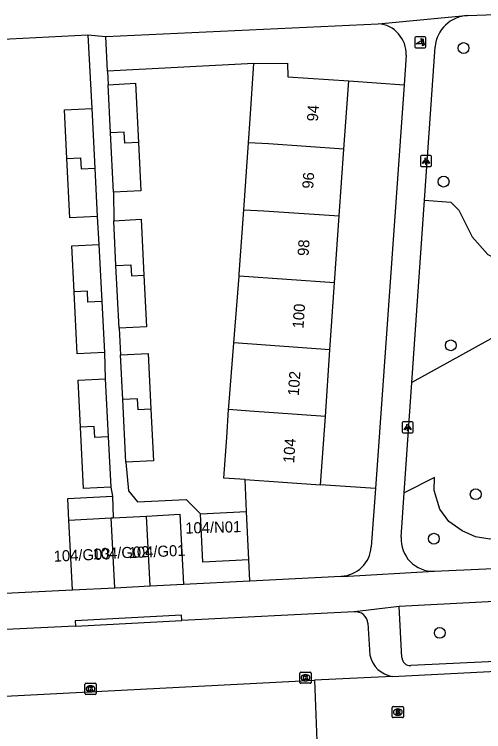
# Model space of a CAD drawing. Extents: x 161084 to 161928, y 385355 to 386522.
# Drawn here: x 161569.1 to 161611.5, y 386250.6 to 386315.4 of the extents above; entities that cross this region are included whole.
import ezdxf

# ---------------------------------------------------------------- set-up
doc = ezdxf.new("R2010")
doc.units = 0
for name, color, linetype in [('IMGEO_Boom', 7, 'Continuous'), ('IMGEO_Groenvoorziening', 7, 'Continuous'), ('IMGEO_Hek', 7, 'Continuous'), ('IMGEO_Kolk', 7, 'Continuous'), ('IMGEO_Lichtpunt', 7, 'Continuous'), ('IMGEO_Pand', 7, 'Continuous'), ('IMGEO_Pand_nummerreeks', 7, 'Continuous'), ('IMGEO_Poller', 7, 'Continuous'), ('IMGEO_Rijbaan_lokaal_open', 7, 'Continuous'), ('IMGEO_Rioolput', 7, 'Continuous'), ('IMGEO_Voetpad_open', 7, 'Continuous')]:
    doc.layers.add(name, color=color, linetype=linetype)

msp = doc.modelspace()

# ---------------------------------------------------------------- linework, layer by layer
at = {"layer": 'IMGEO_Boom'}
for centre in [(161609.661, 386312.323), (161607.857, 386300.267), (161608.51, 386285.484), (161610.755, 386272.042), (161606.978, 386268.024), (161607.51, 386259.526)]:
    msp.add_circle(centre, 0.489, dxfattribs=at)
at = {"layer": 'IMGEO_Groenvoorziening'}
for points in [[(161590.721, 386310.917), (161577.501, 386310.236)], [(161599.284, 386309.359), (161604.281, 386309.013)], [(161606.126, 386298.587), (161608.506, 386298.41), (161609.246, 386297.696), (161610.445, 386295.283), (161611.856, 386293.675), (161613.337, 386292.976), (161615.39, 386289.054), (161615.216, 386288.184), (161614.129, 386287.171), (161604.992, 386282.137)], [(161590.059, 386270.494), (161589.943, 386273.369)], [(161619.09, 386269.647), (161617.702, 386269.751), (161616.655, 386270.078), (161616.158, 386269.942), (161615.683, 386268.973), (161615.177, 386268.407), (161614.274, 386268.108), (161612.035, 386267.997), (161610.725, 386268.185), (161609.54, 386268.749), (161608.334, 386269.574), (161607.525, 386270.705), (161607.013, 386272.379), (161607.037, 386273.55), (161604.305, 386272.163)], [(161601.698, 386272.552), (161596.748, 386272.895)]]:
    msp.add_lwpolyline(points, dxfattribs=at)
at = {"layer": 'IMGEO_Hek'}
msp.add_lwpolyline([(161556.906, 386312.539), (161575.742, 386313.515)], dxfattribs=at)
at = {"layer": 'IMGEO_Kolk'}
for p, q in [((161594.885, 386255.05), (161594.885, 386255.902)), ((161594.96, 386255.976), (161595.812, 386255.976)), ((161595.373, 386255.756), (161595.398, 386255.756)), ((161595.886, 386255.902), (161595.886, 386255.05)), ((161575.471, 386254.045), (161575.471, 386254.897)), ((161575.546, 386254.971), (161576.398, 386254.971)), ((161576.472, 386254.897), (161576.472, 386254.045)), ((161595.812, 386254.976), (161594.96, 386254.976)), ((161595.396, 386255.196), (161595.371, 386255.196)), ((161575.982, 386254.191), (161575.957, 386254.191)), ((161575.959, 386254.751), (161575.984, 386254.751)), ((161576.398, 386253.971), (161575.546, 386253.971))]:
    msp.add_line(p, q, dxfattribs=at)
for points in [[(161594.885, 386255.05), (161594.885, 386255.902)], [(161594.96, 386255.976), (161595.812, 386255.976)], [(161595.206, 386255.676), (161595.329, 386255.676), (161595.329, 386255.525), (161595.459, 386255.676), (161595.623, 386255.676), (161595.477, 386255.525), (161595.63, 386255.276), (161595.478, 386255.276), (161595.393, 386255.44), (161595.329, 386255.373), (161595.329, 386255.276), (161595.206, 386255.276), (161595.206, 386255.676)], [(161595.886, 386255.902), (161595.886, 386255.05)], [(161575.471, 386254.045), (161575.471, 386254.897)], [(161575.546, 386254.971), (161576.398, 386254.971)], [(161576.472, 386254.897), (161576.472, 386254.045)], [(161595.812, 386254.976), (161594.96, 386254.976)], [(161575.792, 386254.671), (161575.915, 386254.671), (161575.915, 386254.52), (161576.045, 386254.671), (161576.209, 386254.671), (161576.063, 386254.52), (161576.216, 386254.271), (161576.064, 386254.271), (161575.979, 386254.435), (161575.915, 386254.368), (161575.915, 386254.271), (161575.792, 386254.271), (161575.792, 386254.671)], [(161576.398, 386253.971), (161575.546, 386253.971)]]:
    msp.add_lwpolyline(points, dxfattribs=at)
for centre, start, end in [((161594.962, 386255.9), 91.55205, 178.44795), ((161594.962, 386255.9), 91.55205, 178.44795), ((161595.81, 386255.9), 1.55205, 88.44795), ((161595.81, 386255.9), 1.55205, 88.44795), ((161575.548, 386254.895), 91.55205, 178.44795), ((161575.548, 386254.895), 91.55205, 178.44795), ((161576.396, 386254.895), 1.55205, 88.44795), ((161576.396, 386254.895), 1.55205, 88.44795), ((161594.962, 386255.052), 181.55205, 268.44795), ((161594.962, 386255.052), 181.55205, 268.44795), ((161595.81, 386255.052), 271.55205, 358.44795), ((161595.81, 386255.052), 271.55205, 358.44795), ((161575.548, 386254.047), 181.55205, 268.44795), ((161575.548, 386254.047), 181.55205, 268.44795), ((161576.396, 386254.047), 271.55205, 358.44795), ((161576.396, 386254.047), 271.55205, 358.44795)]:
    msp.add_arc(centre, 0.0765, start, end, dxfattribs=at)
for centre, major_axis, ratio, start_param, end_param in [((161595.372, 386255.476), (-0.387, 0.002), 0.722429, 4.712389, 7.853982), ((161595.397, 386255.476), (-0.39, 0.002), 0.717154, 1.570796, 4.712389), ((161575.958, 386254.471), (-0.387, 0.002), 0.722429, 4.712389, 7.853982), ((161575.983, 386254.471), (-0.39, 0.002), 0.717154, 1.570796, 4.712389)]:
    msp.add_ellipse(centre, major_axis=major_axis, ratio=ratio, start_param=start_param, end_param=end_param, dxfattribs=at)
at = {"layer": 'IMGEO_Lichtpunt'}
for p, q in [((161605.777, 386302.527), (161605.777, 386301.72)), ((161605.777, 386302.527), (161605.777, 386301.72)), ((161606.679, 386302.622), (161605.871, 386302.622)), ((161606.679, 386302.622), (161605.871, 386302.622)), ((161606.773, 386301.72), (161606.773, 386302.527)), ((161606.773, 386301.72), (161606.773, 386302.527)), ((161605.871, 386301.626), (161606.679, 386301.626)), ((161605.871, 386301.626), (161606.679, 386301.626)), ((161604.119, 386278.484), (161604.119, 386277.677)), ((161604.119, 386278.484), (161604.119, 386277.677)), ((161605.021, 386278.579), (161604.213, 386278.579)), ((161605.021, 386278.579), (161604.213, 386278.579)), ((161605.115, 386277.677), (161605.115, 386278.484)), ((161605.115, 386277.677), (161605.115, 386278.484)), ((161604.213, 386277.583), (161605.021, 386277.583)), ((161604.213, 386277.583), (161605.021, 386277.583))]:
    msp.add_line(p, q, dxfattribs=at)
for points in [[(161606.151, 386302.191), (161606.19, 386302.163), (161606.002, 386301.901), (161605.964, 386301.928), (161606.151, 386302.191)], [(161606.253, 386302.143), (161606.3, 386302.143), (161606.3, 386301.821), (161606.253, 386301.821), (161606.253, 386302.143)], [(161606.363, 386302.163), (161606.401, 386302.19), (161606.588, 386301.928), (161606.549, 386301.9), (161606.363, 386302.163)], [(161604.493, 386278.148), (161604.532, 386278.12), (161604.344, 386277.858), (161604.306, 386277.885), (161604.493, 386278.148)], [(161604.705, 386278.12), (161604.743, 386278.147), (161604.93, 386277.885), (161604.891, 386277.857), (161604.705, 386278.12)], [(161604.595, 386278.1), (161604.642, 386278.1), (161604.642, 386277.778), (161604.595, 386277.778), (161604.595, 386278.1)]]:
    msp.add_lwpolyline(points, dxfattribs=at)
for centre in [(161606.276, 386302.325), (161604.618, 386278.282)]:
    msp.add_circle(centre, 0.0994, dxfattribs=at)
for centre, start, end in [((161605.871, 386302.527), 90, 180), ((161605.871, 386302.527), 90, 180), ((161606.679, 386302.527), 0, 90), ((161606.679, 386302.527), 0, 90), ((161605.871, 386301.72), 180, 270), ((161605.871, 386301.72), 180, 270), ((161606.679, 386301.72), 270, 0), ((161606.679, 386301.72), 270, 360), ((161604.213, 386278.484), 90, 180), ((161604.213, 386278.484), 90, 180), ((161605.021, 386278.484), 0, 90), ((161605.021, 386278.484), 0, 90), ((161604.213, 386277.677), 180, 270), ((161604.213, 386277.677), 180, 270), ((161605.021, 386277.677), 270, 0), ((161605.021, 386277.677), 270, 360)]:
    msp.add_arc(centre, 0.0946, start, end, dxfattribs=at)
at = {"layer": 'IMGEO_Pand'}
for points in [[(161590.224, 386303.767), (161590.374, 386305.93), (161590.721, 386310.917)], [(161590.721, 386310.917), (161593.763, 386310.965), (161593.802, 386309.738), (161599.284, 386309.359)], [(161598.856, 386303.198), (161599.284, 386309.359)], [(161577.562, 386309.016), (161580.038, 386309.14), (161580.306, 386303.788)], [(161577.78, 386304.663), (161577.562, 386309.016)], [(161573.84, 386302.364), (161573.62, 386306.747), (161576.076, 386306.87)], [(161576.076, 386306.87), (161576.346, 386301.488)], [(161580.306, 386303.788), (161579.07, 386303.726), (161579.02, 386304.725), (161577.78, 386304.663)], [(161578.048, 386299.313), (161577.78, 386304.663)], [(161580.306, 386303.788), (161580.524, 386299.437), (161578.048, 386299.313)], [(161589.802, 386297.702), (161590.224, 386303.767)], [(161598.856, 386303.198), (161592.047, 386303.671), (161590.224, 386303.767)], [(161598.436, 386297.163), (161598.856, 386303.198)], [(161573.84, 386302.364), (161575.077, 386302.426), (161575.127, 386301.427), (161576.346, 386301.488)], [(161576.565, 386297.109), (161574.109, 386296.986), (161573.84, 386302.364)], [(161576.346, 386301.488), (161576.565, 386297.109)], [(161589.385, 386291.726), (161589.4, 386291.912), (161589.802, 386297.702)], [(161589.802, 386297.702), (161591.628, 386297.636), (161598.436, 386297.163)], [(161598.016, 386291.128), (161598.436, 386297.163)], [(161578.065, 386296.738), (161580.541, 386296.862), (161580.794, 386291.81)], [(161578.268, 386292.685), (161578.065, 386296.738)], [(161574.48, 386290.329), (161574.273, 386294.468), (161576.729, 386294.591)], [(161576.729, 386294.591), (161576.986, 386289.453)], [(161578.268, 386292.685), (161579.616, 386292.752), (161579.666, 386291.753), (161580.794, 386291.81)], [(161578.551, 386287.035), (161578.268, 386292.685)], [(161580.794, 386291.81), (161581.027, 386287.159), (161578.551, 386287.035)], [(161588.914, 386285.695), (161589.385, 386291.726)], [(161598.016, 386291.128), (161589.385, 386291.726)], [(161597.596, 386285.092), (161598.016, 386291.128)], [(161576.986, 386289.453), (161575.732, 386289.39), (161575.682, 386290.389), (161574.48, 386290.329)], [(161577.218, 386284.83), (161574.762, 386284.707), (161574.48, 386290.329)], [(161576.986, 386289.453), (161577.218, 386284.83)], [(161588.445, 386279.678), (161588.465, 386279.959), (161588.914, 386285.695)], [(161597.596, 386285.092), (161588.914, 386285.695)], [(161578.687, 386284.633), (161581.163, 386284.757), (161581.416, 386279.709)], [(161578.89, 386280.584), (161578.687, 386284.633)], [(161597.177, 386279.057), (161597.596, 386285.092)], [(161575.061, 386278.086), (161574.848, 386282.331), (161577.304, 386282.454)], [(161577.304, 386282.454), (161577.567, 386277.21)], [(161581.416, 386279.709), (161580.274, 386279.652), (161580.224, 386280.651), (161578.89, 386280.584)], [(161579.173, 386274.93), (161578.89, 386280.584)], [(161581.416, 386279.709), (161581.649, 386275.054), (161579.173, 386274.93)], [(161589.943, 386273.369), (161588.016, 386273.502), (161588.27, 386277.155), (161588.445, 386279.678)], [(161597.177, 386279.057), (161590.37, 386279.53), (161588.445, 386279.678)], [(161596.748, 386272.895), (161597.177, 386279.057)], [(161577.567, 386277.21), (161576.346, 386277.149), (161576.296, 386278.148), (161575.061, 386278.086)], [(161577.793, 386272.693), (161575.337, 386272.57), (161575.061, 386278.086)], [(161577.567, 386277.21), (161577.793, 386272.693)], [(161589.943, 386273.369), (161596.748, 386272.895)], [(161574.016, 386269.704), (161573.916, 386271.646), (161577.944, 386271.857)], [(161577.944, 386271.857), (161578.017, 386269.917)], [(161585.893, 386270.286), (161590.059, 386270.494)], [(161590.278, 386266.108), (161590.059, 386270.494)], [(161574.016, 386269.704), (161577.842, 386269.904)], [(161577.842, 386269.904), (161578.017, 386269.917)], [(161578.172, 386263.599), (161577.842, 386269.904)], [(161578.017, 386269.917), (161581.026, 386270.074)], [(161581.026, 386270.074), (161584.036, 386270.232), (161584.367, 386263.923)], [(161581.357, 386263.766), (161581.026, 386270.074)], [(161590.278, 386266.108), (161586.112, 386265.9), (161585.893, 386270.286)], [(161574.346, 386263.399), (161574.016, 386269.704)], [(161581.357, 386263.766), (161584.367, 386263.923)], [(161574.346, 386263.399), (161578.172, 386263.599)], [(161578.172, 386263.599), (161581.357, 386263.766)]]:
    msp.add_lwpolyline(points, dxfattribs=at)
at = {"layer": 'IMGEO_Poller'}
for p, q in [((161605.257, 386313.242), (161605.257, 386312.435)), ((161605.257, 386313.242), (161605.257, 386312.435)), ((161606.159, 386313.337), (161605.351, 386313.337)), ((161606.159, 386313.337), (161605.351, 386313.337)), ((161606.253, 386312.435), (161606.253, 386313.242)), ((161606.253, 386312.435), (161606.253, 386313.242)), ((161605.351, 386312.34), (161606.159, 386312.34)), ((161605.351, 386312.34), (161606.159, 386312.34))]:
    msp.add_line(p, q, dxfattribs=at)
for points in [[(161605.936, 386313.066), (161605.924, 386312.993), (161605.799, 386313.198)], [(161605.799, 386313.198), (161606.03, 386313.132), (161605.959, 386313.1)], [(161605.892, 386312.693), (161605.379, 386312.693), (161605.809, 386312.968)], [(161605.952, 386312.521), (161606.018, 386312.752), (161606.048, 386312.684)], [(161606.084, 386312.657), (161606.156, 386312.646), (161605.952, 386312.521)]]:
    msp.add_lwpolyline(points, dxfattribs=at)
for centre, radius, start, end in [((161605.351, 386313.242), 0.0946, 90, 180), ((161605.351, 386313.242), 0.0946, 90, 180), ((161605.578, 386312.753), 0.516, 349.35686, 42.29123), ((161606.159, 386313.242), 0.0946, 0, 90), ((161606.159, 386313.242), 0.0946, 0, 90), ((161605.564, 386312.743), 0.332, 351.32473, 42.4854), ((161605.578, 386312.753), 0.476, 351.75274, 41.16905), ((161605.351, 386312.435), 0.0946, 180, 270), ((161605.351, 386312.435), 0.0946, 180, 270), ((161606.159, 386312.435), 0.0946, 270, 0), ((161606.159, 386312.435), 0.0946, 270, 0)]:
    msp.add_arc(centre, radius, start, end, dxfattribs=at)
at = {"layer": 'IMGEO_Rijbaan_lokaal_open'}
for points in [[(161603.251, 386255.601), (161620.838, 386256.493)], [(161603.251, 386255.601), (161596.204, 386255.255)], [(161554.271, 386253.088), (161596.204, 386255.255)], [(161596.204, 386255.255), (161596.48, 386248.218)]]:
    msp.add_lwpolyline(points, dxfattribs=at)
at = {"layer": 'IMGEO_Rioolput'}
for p, q in [((161603.301, 386252.876), (161604.153, 386252.876)), ((161603.226, 386251.95), (161603.226, 386252.802)), ((161603.714, 386252.656), (161603.739, 386252.656)), ((161604.227, 386252.802), (161604.227, 386251.95)), ((161604.153, 386251.876), (161603.301, 386251.876)), ((161603.737, 386252.096), (161603.712, 386252.096))]:
    msp.add_line(p, q, dxfattribs=at)
for points in [[(161603.301, 386252.876), (161604.153, 386252.876)], [(161603.226, 386251.95), (161603.226, 386252.802)], [(161603.815, 386252.574), (161603.563, 386252.576), (161603.563, 386252.176)], [(161603.563, 386252.176), (161603.687, 386252.176), (161603.687, 386252.338), (161603.698, 386252.338)], [(161603.741, 386252.495), (161603.687, 386252.495), (161603.687, 386252.414)], [(161603.687, 386252.414), (161603.739, 386252.414)], [(161603.745, 386252.309), (161603.816, 386252.176), (161603.956, 386252.176), (161603.891, 386252.302)], [(161604.227, 386252.802), (161604.227, 386251.95)], [(161604.153, 386251.876), (161603.301, 386251.876)]]:
    msp.add_lwpolyline(points, dxfattribs=at)
for centre, radius, start, end in [((161603.303, 386252.8), 0.0765, 91.55205, 178.44795), ((161603.303, 386252.8), 0.0765, 91.55205, 178.44795), ((161604.151, 386252.8), 0.0765, 1.55205, 88.44795), ((161604.151, 386252.8), 0.0765, 1.55205, 88.44795), ((161603.697, 386252.285), 0.0533, 26.02933, 88.69889), ((161603.723, 386252.603), 0.19, 274.7715, 282.96867), ((161603.747, 386252.399), 0.0964, 77.00612, 93.18647), ((161603.761, 386252.456), 0.0378, 276.66336, 79.67722), ((161603.814, 386252.464), 0.109, 350.36119, 89.41601), ((161603.812, 386252.464), 0.112, 277.58423, 350.98172), ((161603.796, 386252.249), 0.108, 29.51342, 73.79051), ((161603.303, 386251.952), 0.0765, 181.55205, 268.44795), ((161603.303, 386251.952), 0.0765, 181.55205, 268.44795), ((161604.151, 386251.952), 0.0765, 271.55205, 358.44795), ((161604.151, 386251.952), 0.0765, 271.55205, 358.44795)]:
    msp.add_arc(centre, radius, start, end, dxfattribs=at)
for centre, major_axis, ratio, start_param, end_param in [((161603.713, 386252.376), (-0.387, 0.002), 0.722429, 4.712389, 7.853982), ((161603.738, 386252.376), (-0.39, 0.002), 0.717154, 1.570796, 4.712389)]:
    msp.add_ellipse(centre, major_axis=major_axis, ratio=ratio, start_param=start_param, end_param=end_param, dxfattribs=at)
at = {"layer": 'IMGEO_Voetpad_open'}
for points in [[(161601.956, 386314.522), (161609.872, 386315.272), (161610.027, 386315.26)], [(161610.027, 386315.26), (161614.196, 386315.419)], [(161577.363, 386313.355), (161601.956, 386314.522)], [(161555.748, 386312.479), (161556.906, 386312.539), (161575.742, 386313.515)], [(161575.742, 386313.515), (161577.363, 386313.355)], [(161575.742, 386313.515), (161576.076, 386306.87)], [(161577.501, 386310.236), (161577.363, 386313.355)], [(161606.126, 386298.587), (161607.081, 386312.439)], [(161604.47, 386311.677), (161604.281, 386309.013)], [(161577.501, 386310.236), (161577.562, 386309.016)], [(161604.281, 386309.013), (161601.698, 386272.552)], [(161578.048, 386299.313), (161578.065, 386296.738)], [(161604.992, 386282.137), (161606.126, 386298.587)], [(161576.565, 386297.109), (161576.729, 386294.591)], [(161578.551, 386287.035), (161578.687, 386284.633)], [(161577.218, 386284.83), (161577.304, 386282.454)], [(161604.305, 386272.163), (161604.992, 386282.137)], [(161579.173, 386274.93), (161579.411, 386272.351), (161580.21, 386271.36), (161584.618, 386271.553), (161585.893, 386270.286)], [(161577.793, 386272.693), (161577.944, 386271.857)], [(161601.698, 386272.552), (161601.325, 386267.292)], [(161604.029, 386268.164), (161604.305, 386272.163)], [(161590.372, 386264.226), (161590.278, 386266.108)], [(161607.02, 386265.096), (161616.329, 386265.505)], [(161590.372, 386264.226), (161598.615, 386264.642)], [(161598.615, 386264.642), (161598.736, 386264.629), (161606.995, 386265.09), (161607.02, 386265.096)], [(161584.367, 386263.923), (161590.372, 386264.226)], [(161567.594, 386263.081), (161574.346, 386263.399)], [(161619.358, 386262.715), (161603.836, 386261.908)], [(161599.791, 386261.411), (161584.217, 386260.637)], [(161603.836, 386261.908), (161599.817, 386261.418), (161599.791, 386261.411)], [(161604.092, 386257.294), (161603.836, 386261.908)], [(161584.217, 386260.637), (161584.191, 386261.136), (161574.577, 386260.618), (161574.603, 386260.119)], [(161574.603, 386260.119), (161557.631, 386259.328)], [(161574.603, 386260.119), (161584.217, 386260.637)], [(161601.009, 386260.405), (161601.192, 386257.508)], [(161618.913, 386257.244), (161604.893, 386256.571)]]:
    msp.add_lwpolyline(points, dxfattribs=at)
for centre, radius, start, end in [((161610.18, 386312.152), 3.112, 92.81461, 174.70201), ((161601.743, 386311.801), 2.73, 357.40612, 85.52509), ((161606.893, 386267.964), 2.871, 175.9981, 272.54571), ((161598.476, 386267.495), 2.857, 272.79755, 355.91976), ((161599.924, 386260.331), 1.088, 3.88684, 97.00355), ((161603.598, 386258.04), 2.464, 192.47702, 261.91264), ((161604.858, 386257.338), 0.768, 183.26813, 272.59168)]:
    msp.add_arc(centre, radius, start, end, dxfattribs=at)

# ---------------------------------------------------------------- texts
at = {"layer": 'IMGEO_Pand_nummerreeks'}
for s, rotation, p in [('94', 86.0216, (161596.501, 386305.671)), ('96', 86.0216, (161596.078, 386299.593)), ('98', 86.0216, (161595.656, 386293.519)), ('100', 86.0216, (161595.202, 386286.983)), ('102', 86.0216, (161594.779, 386280.899)), ('104', 86.0216, (161594.356, 386274.824)), ('104/N01', 1.62728, (161584.539, 386268.483)), ('104/G03', 2.56377, (161572.665, 386265.943)), ('104/G02', 2.56377, (161576.18, 386266.144)), ('104/G01', 2.56377, (161579.437, 386266.262))]:
    msp.add_text(s, height=1, rotation=rotation, dxfattribs=at).set_placement(p)

doc.saveas('drawing.dxf')
